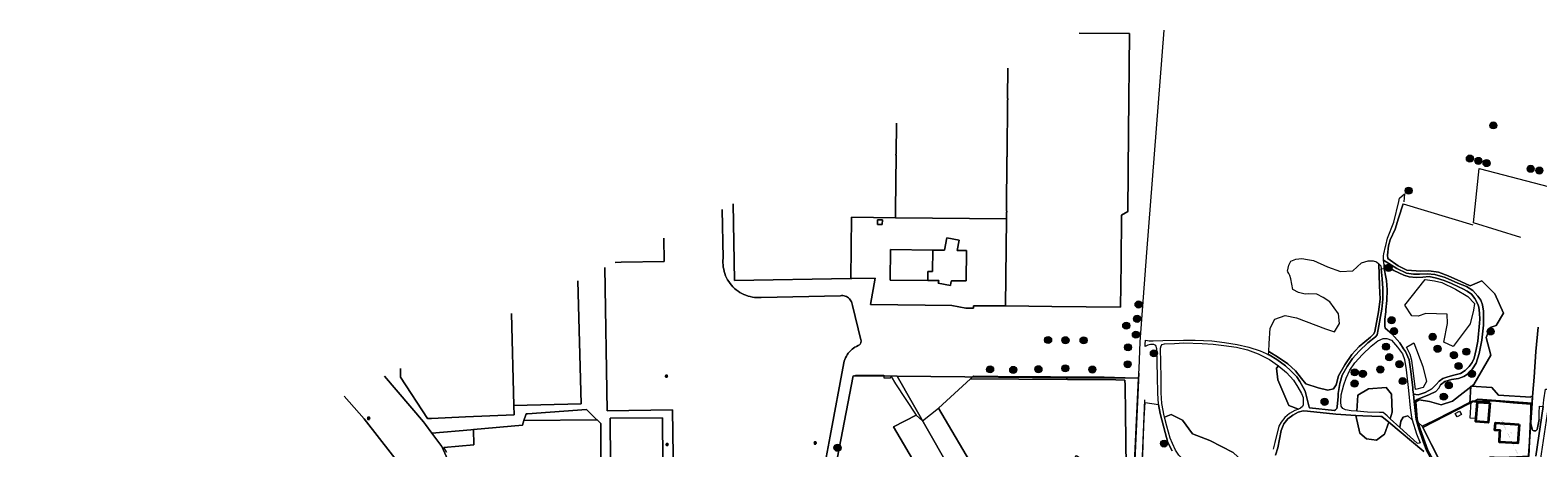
# Model space of a CAD drawing. Header units: metres. Extents: x 163628 to 167676, y 402708 to 405373.
# Tile 261 of 656: x 165198 to 166052, y 404227 to 404464. Entities that reach past the tile are written whole.
import ezdxf
from ezdxf.enums import TextEntityAlignment as Align

# ---------------------------------------------------------------- set-up
doc = ezdxf.new("R2010")
doc.units = ezdxf.units.M
doc.linetypes.add('X-CA190022.004-UO-TXT_Tekst 1op200$0$AL-TEKENBLADGRENS', pattern=[11.5, 2.5, -1.5, 1, -1.5, 1, -1.5, 2.5])
doc.layers.get('0').update_dxf_attribs({"lineweight": 25})
for name, color, linetype, lineweight in [('X-CA190022.004-UO-BGT_Ondergrond$0$GE_201_SHDHek_Lijn_GEM', 253, 'X-CA190022.004-UO-BGT_Ondergrond$0$Hekwerk', 9), ('X-CA190022.004-UO-BGT_Ondergrond$0$GE_203_VGOHaag_Lijn_GEM', 253, 'X-CA190022.004-UO-BGT_Ondergrond$0$Heg', 9), ('X-CA190022.004-UO-BGT_Ondergrond$0$GE_314_WGDRijbaanLokaleweg_Vlak_GEM', 253, 'Continuous', 9), ('X-CA190022.004-UO-BGT_Ondergrond$0$GE_316_WGDFietspad_Vlak_GEM', 253, 'Continuous', 9), ('X-CA190022.004-UO-BGT_Ondergrond$0$GE_317_WGDVoetpad_Vlak_GEM', 253, 'Continuous', 9), ('X-CA190022.004-UO-BGT_Ondergrond$0$GE_367_OWGBerm_groenvoorziening_grasenk_GEM', 253, 'Continuous', 9), ('X-CA190022.004-UO-BGT_Ondergrond$0$GE_401_OTDErf_Vlak_GEM', 253, 'Continuous', 9), ('X-CA190022.004-UO-BGT_Ondergrond$0$GE_4502_GBKN_Huisnummer_Lijn_GEM', 7, 'Continuous', 9), ('X-CA190022.004-UO-BGT_Ondergrond$0$GE_451_BTDLoofbos_Vlak_GEM', 253, 'Continuous', 9), ('X-CA190022.004-UO-BGT_Ondergrond$0$GE_476_BTDGraslandagrarisch_Vlak_GEM', 253, 'Continuous', 9), ('X-CA190022.004-UO-BGT_Ondergrond$0$GE_478_BTDGroenvoorziening_bosplantsoen_GEM', 253, 'Continuous', 9), ('X-CA190022.004-UO-BGT_Ondergrond$0$GE_479_BTDGroenvoorziening_grasenkruida_GEM', 253, 'Continuous', 9), ('X-CA190022.004-UO-BGT_Ondergrond$0$GE_504_WTDWaterloop_sloot_Vlak_GEM', 253, 'Continuous', 9), ('X-CA190022.004-UO-BGT_Ondergrond$0$GE_601_PNDgrondvlakpand_Vlak_MV_GEM', 34, 'Continuous', 35), ('X-CA190022.004-UO-BGT_Ondergrond$0$GE_632_GBILuifel_Inrichtend_Vlak_GEM', 253, 'Continuous', 9), ('X-CA190022.004-UO-DWM_Beplanting$0$B-WE-GR-BOOM-S AFKOMSTIG UIT BGT', 252, 'Continuous', 0), ('X-CA190022.004-UO-KAD_Percelen$0$B-WE-KG-GRENS_PERCEEL-GV', 150, 'Continuous', 9), ('X-CA190022.004-UO-TXT_Tekst 1op200$0$BLADEN', 7, 'Continuous', 25), ('X-CA190022.004-UO-TXT_Tekst 1op200$0$X-XX-AL-TEKENBLADGRENS-G', 7, 'X-CA190022.004-UO-TXT_Tekst 1op200$0$AL-TEKENBLADGRENS', 35), ('X-CA190022.004-UO-WHM_Riolering gemeente_NLCS$0$B-WE-RI-PUT-S', 214, 'Continuous', 15)]:
    doc.layers.add(name, color=color, linetype=linetype, lineweight=lineweight)
doc.layers.add('X-CA190022.004-UO-DWM_Beplanting$0$B-WE-GR-BOOM-S AFKOMSTIG UIT BOMENBESTAND GEMEENTE', color=252, linetype='Continuous')
doc.layers.add('X-CA190022.004-UO-DWM_Beplanting$0$N-GV-GR-GRAS-A-200', color=7, linetype='Continuous')
doc.styles.add('X-CA190022.004-UO-BGT_Ondergrond$0$BGT_NAR', font='arial.ttf', dxfattribs={"height": 1})
doc.styles.add('X-CA190022.004-UO-TXT_Tekst 1op200$0$NLCS-ISO-M200-T25', font='NLCS-ISO.ttf', dxfattribs={"height": 0.5})
doc.linetypes.add('X-CA190022.004-UO-BGT_Ondergrond$0$Heg', pattern='A,5,-1.5,[2,dgnlstyle-meierijstad.shx,S=0.007937,R=45,X=0,Y=0],-1.5', length=8)
doc.linetypes.add('X-CA190022.004-UO-BGT_Ondergrond$0$Hekwerk', pattern='A,5,-1.5,[2,dgnlstyle-Veghel.shx,S=0.007937,R=0,X=0,Y=0],-1.5', length=8)

# ---------------------------------------------------------------- blocks, each defined once
blk = doc.blocks.new('X-CA190022.004-UO-WHM_Riolering gemeente_NLCS$0$B-SRI-PUT_BETON-SO')
blk.add_line((-1.4, -1.4), (1.4, 1.4))
at = {"lineweight": -3, "flags": 128}
blk.add_lwpolyline([(2, -2), (2, 2), (-2, 2), (-2, -2)], close=True, dxfattribs=at)
at = {"lineweight": -3}
blk.add_circle((0, 0), 2, dxfattribs=at)
blk = doc.blocks.new('X-CA190022.004-UO-DWM_Beplanting$0$SGR-BOOM_01-SO')
at = {"linetype": 'ByBlock', "lineweight": 18}
h = blk.add_hatch(color=0, dxfattribs=at)
h.dxf.hatch_style = 1
edge = h.paths.add_edge_path()
edge.add_arc((0, 0), 0.25, 0, 360)
at = {"color": 0, "linetype": 'ByBlock', "lineweight": 18}
for radius in [2, 0.25]:
    blk.add_circle((0, 0), radius, dxfattribs=at)
blk = doc.blocks.new('X-CA190022.004-UO-DWM_Beplanting$0$IMGEOBoom')
at = {"transparency": 33554457}
h = blk.add_hatch(color=256, dxfattribs=at)
h.dxf.hatch_style = 1
edge = h.paths.add_edge_path()
edge.add_arc((0, 0), 100, 0, 360)
edge = h.paths.add_edge_path(flags=17)
edge.add_arc((0, 0), 12.5, 0, 360)
h = blk.add_hatch()
h.set_pattern_fill('ANGLE', color=256)
h.set_pattern_definition([(0, (0, 0), (0, 6.985), [5.08, -1.905]), (90, (0, 0), (-6.985, 4e-16), [5.08, -1.905])])
edge = h.paths.add_edge_path(flags=17)
edge.add_arc((0, 0), 12.5, 0, 360)
at = {"layer": 'X-CA190022.004-UO-DWM_Beplanting$0$N-GV-GR-GRAS-A-200'}
h = blk.add_hatch(color=256, dxfattribs=at)
h.dxf.hatch_style = 1
edge = h.paths.add_edge_path(flags=17)
edge.add_arc((0, 0), 12.5, 0, 360)
at = {"xscale": 50, "yscale": 50, "zscale": 50}
blk.add_blockref('X-CA190022.004-UO-DWM_Beplanting$0$SGR-BOOM_01-SO', (0, 0), dxfattribs=at)

msp = doc.modelspace()

# ---------------------------------------------------------------- linework, layer by layer
at = {"layer": 'X-CA190022.004-UO-BGT_Ondergrond$0$GE_201_SHDHek_Lijn_GEM'}
for p, q in [((165993.19, 404242.643), (166015.073, 404253.733)), ((166015.073, 404253.733), (166026.685, 404253.897)), ((165986.724, 404239.527), (165993.19, 404242.643)), ((165998.641, 404216.048), (165986.724, 404239.527))]:
    msp.add_line(p, q, dxfattribs=at)
at = {"layer": 'X-CA190022.004-UO-BGT_Ondergrond$0$GE_203_VGOHaag_Lijn_GEM'}
for p, q in [((166038.252, 404252.873), (166026.685, 404253.897)), ((166048.355, 404252.053), (166038.252, 404252.873)), ((166048.286, 404248.063), (166048.355, 404252.053)), ((166047.223, 404222.438), (166048.286, 404248.063))]:
    msp.add_line(p, q, dxfattribs=at)
at = {"layer": 'X-CA190022.004-UO-BGT_Ondergrond$0$GE_314_WGDRijbaanLokaleweg_Vlak_GEM', "flags": 128}
msp.add_lwpolyline([(165826.291, 404199.609), (165823.01, 404199.71), (165826.271, 404269.512), (165826.389, 404272.03), (165826.96, 404287.308), (165830.81, 404337.87), (165840.62, 404463.752)], dxfattribs=at)
at = {"layer": 'X-CA190022.004-UO-BGT_Ondergrond$0$GE_316_WGDFietspad_Vlak_GEM', "flags": 128}
msp.add_lwpolyline([(166051.141, 404222.58), (166055.249, 404250.66), (166055.783, 404254.562), (166056.66, 404260.514), (166056.828, 404260.514), (166059.351, 404260.516), (166059.527, 404260.516), (166058.62, 404254.128), (166058.066, 404250.256), (166053.649, 404220.195)], dxfattribs=at)
at = {"layer": 'X-CA190022.004-UO-BGT_Ondergrond$0$GE_317_WGDVoetpad_Vlak_GEM', "flags": 128}
for points in [[(165845.11, 404225.655), (165842.738, 404230.408), (165841.122, 404235.906), (165838.383, 404246.841), (165837.508, 404251.842), (165837.489, 404251.953), (165837.101, 404258.238), (165836.858, 404267.71), (165836.536, 404283.264), (165835.98, 404285.182), (165834.815, 404285.904), (165832.945, 404285.893), (165831.396, 404285.359), (165829.908, 404284.72), (165829.95, 404285.88), (165830.127, 404288.276), (165831.109, 404288.051), (165832.092, 404287.826), (165834.342, 404287.809), (165839.837, 404288.14), (165851.621, 404288.326), (165858.126, 404288.171), (165867.714, 404287.849), (165874.891, 404287.03), (165881.977, 404285.872), (165888.614, 404284.299), (165894.914, 404282.283), (165898.348, 404280.698), (165899.81, 404280.022), (165900.118, 404279.88), (165904.449, 404277.297), (165909.289, 404273.802), (165912.44, 404270.976), (165915.74, 404267.431), (165917.543, 404264.914), (165919.424, 404261.504), (165920.593, 404259.423), (165922.672, 404250.384), (165923.024, 404249.975), (165937.079, 404248.489), (165937.703, 404248.832), (165938.459, 404249.576), (165938.7, 404250.482), (165939.188, 404256.414), (165939.11, 404258.132), (165940.185, 404263.81), (165941.533, 404268.421), (165944.277, 404273.267), (165947.331, 404277.91), (165951.098, 404281.95), (165955.99, 404286.758), (165960.315, 404290.165), (165961.212, 404291.259), (165961.883, 404294.233), (165963.887, 404305.773), (165964.571, 404311.531), (165964.565, 404317.521), (165964.09, 404322.933), (165963.502, 404328.574), (165965.26, 404328.798), (165966.194, 404323.879), (165966.53, 404322.107), (165966.995, 404316.746), (165966.723, 404310.806), (165966.283, 404305.419), (165966.173, 404304.385), (165965.72, 404300.114), (165965.619, 404296.456), (165965.854, 404295.06), (165969.664, 404291.888), (165974.042, 404286.747), (165976.258, 404283.393), (165977.309, 404281.804), (165979.341, 404277.142), (165980.165, 404271.855)], [(166013.527, 404269.801), (166010.458, 404267.684), (166007.283, 404266.626), (166003.473, 404265.991), (165999.557, 404264.932), (165997.229, 404263.027), (165996.171, 404261.016), (165994.477, 404259.111), (165990.985, 404257.418), (165983.963, 404254.761), (165982.271, 404253.529), (165981.824, 404257.632), (165984.582, 404257.224), (165988.511, 404258.653), (165992.321, 404260.677), (165994.702, 404263.177), (165996.329, 404265.082), (165998.472, 404266.63), (166001.251, 404267.503), (166004.664, 404268.456), (166008.434, 404269.408), (166011.093, 404271.035), (166013.474, 404273.337), (166015.181, 404275.56), (166016.253, 404278.1), (166017.403, 404282.981), (166018.237, 404287.744), (166019.348, 404297.864), (166019.427, 404300.087), (166019.348, 404303.54), (166018.832, 404306.953), (166018.475, 404308.064), (166017.919, 404309.334), (166016.61, 404311.834), (166014.744, 404314.215), (166012.204, 404316.001), (166009.823, 404317.311), (166007.323, 404318.462), (166003.394, 404320.327), (165999.147, 404322.113), (165994.821, 404323.383), (165990.654, 404324.256), (165987.201, 404324.018), (165983.352, 404323.82), (165979.502, 404324.177), (165976.406, 404325.01), (165970.81, 404327.749), (165965.196, 404330.973), (165964.907, 404333.518), (165972.411, 404328.807), (165977.835, 404326.227), (165981.804, 404325.566), (165985.177, 404325.566), (165989.675, 404325.897), (165994.041, 404325.434), (165999.795, 404323.648), (166007.005, 404320.605), (166011.834, 404318.59), (166015.538, 404316.367), (166018.396, 404313.087), (166019.983, 404310.97), (166021.041, 404308.218), (166021.465, 404304.726), (166021.465, 404296.788), (166020.512, 404288.216), (166019.136, 404280.807), (166017.337, 404275.198), (166015.326, 404272.129), (166013.527, 404269.801)], [(165847.078, 404226.062), (165845.309, 404229.709), (165844.026, 404232.814), (165842.094, 404239.584), (165840.783, 404244.6), (165840.568, 404245.421), (165839.384, 404252.451), (165838.947, 404258.459), (165838.873, 404267.11), (165838.545, 404283.732), (165839.02, 404285.061), (165839.519, 404285.752), (165840.78, 404286.12), (165846.399, 404286.37), (165851.74, 404286.67), (165862.222, 404286.426), (165868.296, 404286.021), (165874.507, 404285.217), (165881.562, 404284.212), (165887.808, 404282.72), (165893.883, 404280.497), (165900.376, 404277.29), (165905.354, 404273.719), (165905.588, 404273.551), (165909.926, 404269.899), (165913.918, 404265.588), (165916.315, 404261.75), (165918.505, 404258.136), (165919.321, 404255.737)], [(165978.981, 404259.813), (165979.935, 404250.006), (165980.679, 404244.756), (165981.165, 404243.17), (165983.625, 404235.147), (165985.592, 404230.088), (165984.595, 404229.762), (165983.948, 404229.965), (165974.1, 404238.864), (165968.675, 404243.765), (165966.898, 404245.371), (165964.738, 404247.323), (165962.527, 404247.269), (165955.734, 404247.526), (165949.851, 404247.98), (165946.492, 404248.239), (165943.283, 404248.754), (165941.892, 404249.536), (165940.958, 404250.949), (165940.666, 404253.402), (165940.929, 404257.308), (165942.312, 404263.05), (165943.81, 404266.676), (165945.847, 404271.322), (165948.688, 404275.439), (165952.924, 404280.058), (165957.908, 404284.938), (165961.681, 404287.91), (165964.724, 404289.234), (165966.81, 404289.236), (165969.324, 404288.204), (165972.892, 404284.393), (165975.577, 404280.454), (165976.778, 404277.225), (165977.8, 404271.498), (165978.981, 404259.813)], [(165980.165, 404271.855), (165981.411, 404261.414), (165981.559, 404260.062), (165981.824, 404257.632), (165982.271, 404253.529), (165983.392, 404243.26), (165984.904, 404238.009), (165987.382, 404230.925), (165989.305, 404225.758)], [(165919.321, 404255.737), (165919.449, 404253.303), (165919.418, 404251.638), (165918.983, 404250.639), (165917.919, 404249.831), (165916.669, 404249.288), (165914.63, 404248.403), (165911.65, 404246.772), (165908.951, 404244.556), (165906.82, 404241.923), (165905.539, 404239.573), (165903.285, 404230.281), (165902.414, 404226.464)], [(165987.806, 404225.177), (165967.967, 404241.827), (165964.017, 404245.142), (165963.385, 404245.092), (165953.149, 404245.44), (165949.276, 404245.697), (165937.854, 404246.456), (165921.836, 404248.125), (165919.39, 404248.315), (165916.559, 404247.517), (165913.527, 404245.875), (165910.715, 404243.69), (165908.349, 404240.901), (165906.985, 404237.142), (165905.978, 404232.174), (165904.939, 404227.359), (165903.619, 404223.128)]]:
    msp.add_lwpolyline(points, dxfattribs=at)
at = {"layer": 'X-CA190022.004-UO-BGT_Ondergrond$0$GE_367_OWGBerm_groenvoorziening_grasenk_GEM', "flags": 128}
for points in [[(165975.99, 404365.363), (165973.413, 404357.375), (165971.402, 404351.184), (165968.703, 404345.151), (165967.757, 404341.665), (165967.19, 404336.335), (165967.322, 404334.483), (165973.143, 404330.316), (165978.104, 404327.935), (165985.975, 404327.406), (165990.473, 404327.538), (165996.096, 404326.81), (166001.586, 404324.76), (166008.597, 404321.386), (166013.936, 404319.108), (166020.623, 404321.827), (166027.974, 404314.452), (166032.933, 404303.614), (166028.756, 404296.588), (166025.38, 404295.409), (166022.956, 404289.693), (166025.693, 404279.834), (166016.125, 404263.225), (166004.001, 404253.784), (165997.546, 404251.686), (165990.985, 404253.535), (165985.078, 404254.566), (165983.963, 404254.761), (165990.985, 404257.418), (165994.477, 404259.111), (165996.171, 404261.016), (165997.229, 404263.027), (165999.557, 404264.932), (166003.473, 404265.991), (166007.283, 404266.626), (166010.458, 404267.684), (166013.527, 404269.801), (166015.326, 404272.129), (166017.337, 404275.198), (166019.136, 404280.807), (166020.512, 404288.216), (166021.465, 404296.788), (166021.465, 404304.726), (166021.041, 404308.218), (166019.983, 404310.97), (166018.396, 404313.087), (166015.538, 404316.367), (166011.834, 404318.59), (166007.005, 404320.605), (165999.795, 404323.648), (165994.041, 404325.434), (165989.675, 404325.897), (165985.177, 404325.566), (165981.804, 404325.566), (165977.835, 404326.227), (165972.411, 404328.807), (165964.907, 404333.518), (165964.839, 404335.248), (165964.932, 404335.926), (165965.096, 404337.116), (165965.928, 404341.253), (165966.105, 404341.9), (165967.219, 404345.976), (165970.71, 404355.019), (165973.492, 404366.755), (165973.954, 404368.707), (165976.682, 404371.193), (165976.335, 404366.512)], [(165964.571, 404311.531), (165963.887, 404305.773), (165961.883, 404294.233), (165961.212, 404291.259), (165960.315, 404290.165), (165955.99, 404286.758), (165951.098, 404281.95), (165947.331, 404277.91), (165944.277, 404273.267), (165941.533, 404268.421), (165940.185, 404263.81), (165939.11, 404258.132), (165939.188, 404256.414), (165938.7, 404250.482), (165938.459, 404249.576), (165937.703, 404248.832), (165937.079, 404248.489), (165923.024, 404249.975), (165922.672, 404250.384), (165920.593, 404259.423), (165919.424, 404261.504), (165917.543, 404264.914), (165915.74, 404267.431), (165912.44, 404270.976), (165909.289, 404273.802), (165904.449, 404277.297), (165900.118, 404279.88), (165899.81, 404280.022), (165899.915, 404281.772), (165905.452, 404278.466), (165910.69, 404274.814), (165915.016, 404270.925), (165918.469, 404266.52), (165920.85, 404263.503), (165927.835, 404261.241), (165933.352, 404260.011), (165936.567, 404260.686), (165938.075, 404263.067), (165939.424, 404268.147), (165942.877, 404274.259), (165946.885, 404280.093), (165951.132, 404284.617), (165957.482, 404289.896), (165959.466, 404291.801), (165959.943, 404293.11), (165962.006, 404304.342), (165962.919, 404311.525), (165962.681, 404319.106), (165962.153, 404331.563), (165963.45, 404330.428), (165963.502, 404328.574), (165964.09, 404322.933), (165964.565, 404317.521), (165964.571, 404311.531)], [(165826.271, 404269.512), (165823.01, 404199.71), (165819.352, 404200.639), (165818.726, 404246.973), (165818.462, 404262.848), (165818.424, 404265.538), (165813.17, 404265.891), (165730.857, 404266.355), (165732.573, 404268.126), (165746.453, 404267.836), (165776.322, 404267.682), (165806.623, 404267.463), (165818.559, 404267.083)], [(165829.465, 404254.536), (165828.118, 404222.335), (165827.95, 404218.123), (165827.791, 404215.658), (165827.876, 404214.24), (165828.108, 404213.605), (165829.167, 404212.504), (165829.95, 404211.827), (165836.131, 404208.102), (165863.059, 404192.323), (165899.312, 404172.019), (165897.985, 404171.356), (165888.6, 404176.93), (165859.23, 404193.291), (165832.385, 404209.524), (165830.968, 404210.381), (165828.706, 404211.749)], [(165990.074, 404226.008), (165999.038, 404209.799), (165998.222, 404209.351), (165989.305, 404225.758), (165987.382, 404230.925), (165984.904, 404238.009), (165983.392, 404243.26), (165982.271, 404253.529), (165983.963, 404254.761), (165985.078, 404254.566), (165983.221, 404253.261), (165983.909, 404243.577), (165984.528, 404241.565), (165985.602, 404238.074), (165990.074, 404226.008)], [(166028.712, 404218.626), (166025.876, 404221.084), (166024.892, 404222.072), (166027.56, 404222.078), (166028.278, 404221.765), (166043.843, 404222.288), (166047.223, 404222.438), (166048.286, 404248.063), (166048.355, 404252.053), (166048.865, 404252.042), (166048.47, 404247.43), (166048.263, 404240.977), (166049.348, 404237.247), (166050.055, 404236.845), (166051.077, 404236.875), (166051.985, 404237.717), (166053.056, 404243.326), (166053.07, 404247.14), (166053.263, 404250.966), (166055.249, 404250.66), (166051.141, 404222.58)]]:
    msp.add_lwpolyline(points, dxfattribs=at)
at = {"layer": 'X-CA190022.004-UO-BGT_Ondergrond$0$GE_401_OTDErf_Vlak_GEM', "flags": 128}
for points in [[(165701.905, 404214.547), (165687.36, 404239.168), (165700.193, 404245.782), (165703.712, 404242.64), (165712.79, 404249.759), (165734.192, 404213.503)], [(166048.286, 404248.063), (166047.223, 404222.438), (166043.843, 404222.288), (166028.278, 404221.765), (166027.56, 404222.078), (166024.892, 404222.072), (166025.876, 404221.084), (166020.002, 404219.685), (166019.545, 404220.117), (166001.837, 404211.333), (166001.274, 404211.026), (165998.641, 404216.048), (165986.724, 404239.527), (165993.19, 404242.643), (166015.073, 404253.733), (166026.685, 404253.897), (166038.252, 404252.873), (166048.355, 404252.053), (166048.286, 404248.063)], [(166017.251, 404242.251), (166018.055, 404253.223), (166025.045, 404252.697), (166024.221, 404241.727), (166017.251, 404242.251)], [(166030.954, 404237.125), (166030.365, 404237.171), (166027.936, 404237.361), (166028.252, 404241.407), (166033.337, 404241.076), (166036.66, 404240.86), (166041.65, 404240.5), (166040.89, 404229.89), (166030.5, 404230.57), (166030.83, 404235.561), (166030.954, 404237.125)]]:
    msp.add_lwpolyline(points, dxfattribs=at)
at = {"layer": 'X-CA190022.004-UO-BGT_Ondergrond$0$GE_451_BTDLoofbos_Vlak_GEM', "flags": 128}
for points in [[(166042.65, 404346.308), (166015.874, 404354.631), (166015.765, 404354.664), (166019.122, 404385.416), (166058.994, 404375.141)], [(166052.5, 404295.675), (166051.115, 404281.842), (166050.166, 404267.224), (166048.865, 404252.042), (166048.355, 404252.053), (166038.252, 404252.873), (166026.685, 404253.897), (166015.073, 404253.733), (165993.19, 404242.643), (165986.724, 404239.527), (165984.528, 404241.565), (165983.909, 404243.577), (165983.221, 404253.261), (165985.078, 404254.566), (165990.985, 404253.535), (165997.546, 404251.686), (166004.001, 404253.784), (166016.125, 404263.225), (166025.693, 404279.834), (166022.956, 404289.693), (166025.38, 404295.409), (166028.756, 404296.588), (166032.933, 404303.614), (166027.974, 404314.452), (166020.623, 404321.827), (166013.936, 404319.108), (166008.597, 404321.386), (166001.586, 404324.76), (165996.096, 404326.81), (165990.473, 404327.538), (165985.975, 404327.406), (165978.104, 404327.935), (165973.143, 404330.316), (165967.322, 404334.483), (165967.19, 404336.335), (165967.757, 404341.665), (165968.703, 404345.151), (165971.402, 404351.184), (165973.413, 404357.375), (165975.99, 404365.363), (166015.523, 404353.483)], [(165962.681, 404319.106), (165962.919, 404311.525), (165962.006, 404304.342), (165959.943, 404293.11), (165959.466, 404291.801), (165957.482, 404289.896), (165951.132, 404284.617), (165946.885, 404280.093), (165942.877, 404274.259), (165939.424, 404268.147), (165938.075, 404263.067), (165936.567, 404260.686), (165933.352, 404260.011), (165927.835, 404261.241), (165920.85, 404263.503), (165918.469, 404266.52), (165915.016, 404270.925), (165910.69, 404274.814), (165905.452, 404278.466), (165899.915, 404281.772), (165900.192, 404286.424), (165900.713, 404295.128), (165903.328, 404300.105), (165909.199, 404302.196), (165915.659, 404300.975), (165931.972, 404294.66), (165937.119, 404293.069), (165940.001, 404297.75), (165939.393, 404303.243), (165934.465, 404309.956), (165930.643, 404312.406), (165927.142, 404314.234), (165922.12, 404314.428), (165920.577, 404314.305), (165916.757, 404315.225), (165913.51, 404316.998), (165912.417, 404322.92), (165911.779, 404324.904), (165911.335, 404325.966), (165910.701, 404326.903), (165910.517, 404327.234), (165911.247, 404330.757), (165912.432, 404332.918), (165915.23, 404334.176), (165918.532, 404334.51), (165921.879, 404333.937), (165925.308, 404333.277), (165933.195, 404329.854), (165940.533, 404327.148), (165947.543, 404327.54), (165952.359, 404331.951), (165956.228, 404333.246), (165959.086, 404333.181), (165960.855, 404332.697), (165962.153, 404331.563), (165962.681, 404319.106)], [(166016.331, 404309.002), (166015.884, 404305.338), (166014.017, 404297.474), (166004.383, 404284.69), (165998.986, 404287.213), (166001.151, 404297.649), (166001.008, 404303.049), (165988.825, 404303.436), (165984.456, 404301.776), (165980.956, 404302.016), (165976.864, 404308.085), (165988.497, 404322.68), (165993.828, 404321.894), (165997.93, 404320.836), (166005.602, 404317.132), (166012.72, 404312.978), (166016.331, 404309.002)]]:
    msp.add_lwpolyline(points, dxfattribs=at)
at = {"layer": 'X-CA190022.004-UO-BGT_Ondergrond$0$GE_476_BTDGraslandagrarisch_Vlak_GEM', "flags": 128}
for points in [[(165653.226, 404210.294), (165657.408, 404231.344), (165661.784, 404254.174), (165664.472, 404267.966), (165665.925, 404268.478), (165668.638, 404268.487), (165681.317, 404268.527), (165681.766, 404268.476), (165681.758, 404267.007), (165685.602, 404266.93), (165685.905, 404267.61), (165688.519, 404263.616), (165700.193, 404245.782), (165687.36, 404239.168), (165701.905, 404214.547)], [(165818.726, 404246.973), (165819.352, 404200.639), (165814.096, 404190.484), (165810.435, 404185.642), (165804.8, 404189.734), (165785.727, 404203.582), (165773.085, 404197.231), (165765.832, 404197.917), (165755.026, 404204.675), (165746.892, 404194.85), (165738.293, 404206.756), (165734.192, 404213.503), (165712.79, 404249.759), (165730.857, 404266.355), (165813.17, 404265.891), (165818.424, 404265.538), (165818.462, 404262.848), (165818.726, 404246.973)]]:
    msp.add_lwpolyline(points, dxfattribs=at)
at = {"layer": 'X-CA190022.004-UO-BGT_Ondergrond$0$GE_478_BTDGroenvoorziening_bosplantsoen_GEM', "flags": 128}
for points in [[(165982.117, 404286.766), (165987.113, 404273.419), (165989.141, 404264.804), (165987.428, 404261.438), (165983.026, 404260.406), (165981.747, 404271.011), (165980.953, 404276.673), (165979.895, 404280.113), (165977.855, 404284.313), (165982.117, 404286.766)], [(165913.918, 404265.588), (165916.315, 404261.75), (165918.505, 404258.136), (165919.321, 404255.737), (165919.449, 404253.303), (165919.418, 404251.638), (165918.983, 404250.639), (165917.919, 404249.831), (165916.669, 404249.288), (165911.326, 404251.256), (165905.072, 404265.731), (165904.188, 404272.37), (165905.354, 404273.719), (165905.588, 404273.551), (165909.926, 404269.899), (165913.918, 404265.588)], [(165969.459, 404257.773), (165969.819, 404247.446), (165969.303, 404245.562), (165968.675, 404243.765), (165966.898, 404245.371), (165964.738, 404247.323), (165962.527, 404247.269), (165955.734, 404247.526), (165949.851, 404247.98), (165950.319, 404257.134), (165956.305, 404260.769), (165966.347, 404261.557), (165969.459, 404257.773)], [(165866.482, 404231.555), (165879.664, 404224.641), (165884.948, 404219.739), (165883.612, 404211.968), (165881.749, 404213.586), (165877.849, 404216.151), (165875.032, 404218.138), (165872.819, 404218.751), (165870.046, 404218.713), (165858.588, 404217.204), (165856.771, 404216.936), (165855.277, 404217.698), (165852.004, 404220.339), (165848.996, 404223.248), (165847.078, 404226.062), (165845.309, 404229.709), (165844.026, 404232.814), (165842.094, 404239.584), (165840.783, 404244.6), (165844.618, 404246.207), (165850.935, 404243.055), (165856.603, 404235.168), (165866.482, 404231.555)], [(165967.967, 404241.827), (165965.406, 404235.102), (165960.922, 404231.609), (165955.172, 404232.426), (165951.444, 404235.614), (165949.276, 404245.697), (165953.149, 404245.44), (165963.385, 404245.092), (165964.017, 404245.142), (165967.967, 404241.827)], [(165981.165, 404243.17), (165983.625, 404235.147), (165985.592, 404230.088), (165984.595, 404229.762), (165983.948, 404229.965), (165974.1, 404238.864), (165974.617, 404242.491), (165976.105, 404244.662), (165978.57, 404245.384), (165981.165, 404243.17)], [(165986.724, 404239.527), (165998.641, 404216.048), (166001.274, 404211.026), (165999.038, 404209.799), (165990.074, 404226.008), (165985.602, 404238.074), (165984.528, 404241.565), (165986.724, 404239.527)]]:
    msp.add_lwpolyline(points, dxfattribs=at)
at = {"layer": 'X-CA190022.004-UO-BGT_Ondergrond$0$GE_479_BTDGroenvoorziening_grasenkruida_GEM', "flags": 128}
for points in [[(166019.348, 404303.54), (166019.427, 404300.087), (166019.348, 404297.864), (166018.237, 404287.744), (166017.403, 404282.981), (166016.253, 404278.1), (166015.181, 404275.56), (166013.474, 404273.337), (166011.093, 404271.035), (166008.434, 404269.408), (166004.664, 404268.456), (166001.251, 404267.503), (165998.472, 404266.63), (165996.329, 404265.082), (165994.702, 404263.177), (165992.321, 404260.677), (165988.511, 404258.653), (165984.582, 404257.224), (165981.824, 404257.632), (165981.559, 404260.062), (165981.411, 404261.414), (165980.165, 404271.855), (165979.341, 404277.142), (165977.309, 404281.804), (165976.258, 404283.393), (165974.042, 404286.747), (165969.664, 404291.888), (165965.854, 404295.06), (165965.619, 404296.456), (165965.72, 404300.114), (165966.173, 404304.385), (165966.283, 404305.419), (165966.723, 404310.806), (165966.995, 404316.746), (165966.53, 404322.107), (165966.194, 404323.879), (165965.26, 404328.798), (165965.23, 404330.673), (165965.196, 404330.973), (165970.81, 404327.749), (165976.406, 404325.01), (165979.502, 404324.177), (165983.352, 404323.82), (165987.201, 404324.018), (165990.654, 404324.256), (165994.821, 404323.383), (165999.147, 404322.113), (166003.394, 404320.327), (166007.323, 404318.462), (166009.823, 404317.311), (166012.204, 404316.001), (166014.744, 404314.215), (166016.61, 404311.834), (166017.919, 404309.334), (166018.475, 404308.064), (166018.832, 404306.953), (166019.348, 404303.54)], [(165984.456, 404301.776), (165980.956, 404302.016), (165976.864, 404308.085), (165988.497, 404322.68), (165993.828, 404321.894), (165997.93, 404320.836), (166005.602, 404317.132), (166012.72, 404312.978), (166016.331, 404309.002), (166015.884, 404305.338), (166014.017, 404297.474), (166004.383, 404284.69), (165998.986, 404287.213), (166001.151, 404297.649), (166001.008, 404303.049), (165988.825, 404303.436), (165984.456, 404301.776)], [(165879.664, 404224.641), (165866.482, 404231.555), (165856.603, 404235.168), (165850.935, 404243.055), (165844.618, 404246.207), (165840.783, 404244.6), (165840.568, 404245.421), (165839.384, 404252.451), (165838.947, 404258.459), (165838.873, 404267.11), (165838.545, 404283.732), (165839.02, 404285.061), (165839.519, 404285.752), (165840.78, 404286.12), (165846.399, 404286.37), (165851.74, 404286.67), (165862.222, 404286.426), (165868.296, 404286.021), (165874.507, 404285.217), (165881.562, 404284.212), (165887.808, 404282.72), (165893.883, 404280.497), (165900.376, 404277.29), (165905.354, 404273.719), (165904.188, 404272.37), (165905.072, 404265.731)], [(165977.8, 404271.498), (165978.981, 404259.813), (165979.935, 404250.006), (165980.679, 404244.756), (165981.165, 404243.17), (165978.57, 404245.384), (165976.105, 404244.662), (165974.617, 404242.491), (165974.1, 404238.864), (165968.675, 404243.765), (165969.303, 404245.562), (165969.819, 404247.446), (165969.459, 404257.773), (165966.347, 404261.557), (165956.305, 404260.769), (165950.319, 404257.134), (165949.851, 404247.98), (165946.492, 404248.239), (165943.283, 404248.754), (165941.892, 404249.536), (165940.958, 404250.949), (165940.666, 404253.402), (165940.929, 404257.308), (165942.312, 404263.05), (165943.81, 404266.676), (165945.847, 404271.322), (165948.688, 404275.439), (165952.924, 404280.058), (165957.908, 404284.938), (165961.681, 404287.91), (165964.724, 404289.234), (165966.81, 404289.236), (165969.324, 404288.204), (165972.892, 404284.393), (165975.577, 404280.454), (165976.778, 404277.225), (165977.8, 404271.498)], [(165982.117, 404286.766), (165987.113, 404273.419), (165989.141, 404264.804), (165987.428, 404261.438), (165983.026, 404260.406), (165981.747, 404271.011), (165980.953, 404276.673), (165979.895, 404280.113), (165977.855, 404284.313), (165982.117, 404286.766)], [(165905.072, 404265.731), (165911.326, 404251.256), (165916.669, 404249.288), (165914.63, 404248.403), (165911.65, 404246.772), (165908.951, 404244.556), (165906.82, 404241.923), (165905.539, 404239.573), (165903.285, 404230.281), (165902.414, 404226.464)], [(165828.462, 404222.335), (165828.673, 404229.717), (165829.388, 404243.978), (165829.886, 404253.065), (165837.508, 404251.842), (165838.383, 404246.841), (165841.122, 404235.906), (165842.738, 404230.408), (165845.11, 404225.655)], [(165903.619, 404223.128), (165904.939, 404227.359), (165905.978, 404232.174), (165906.985, 404237.142), (165908.349, 404240.901), (165910.715, 404243.69), (165913.527, 404245.875), (165916.559, 404247.517), (165919.39, 404248.315), (165921.836, 404248.125), (165937.854, 404246.456), (165949.276, 404245.697), (165951.444, 404235.614), (165955.172, 404232.426), (165960.922, 404231.609), (165965.406, 404235.102), (165967.967, 404241.827), (165987.806, 404225.177)]]:
    msp.add_lwpolyline(points, dxfattribs=at)
at = {"layer": 'X-CA190022.004-UO-BGT_Ondergrond$0$GE_504_WTDWaterloop_sloot_Vlak_GEM', "flags": 128}
msp.add_lwpolyline([(166053.056, 404243.326), (166051.985, 404237.717), (166051.077, 404236.875), (166050.055, 404236.845), (166049.348, 404237.247), (166048.263, 404240.977), (166048.47, 404247.43), (166048.865, 404252.042), (166050.166, 404267.224), (166051.115, 404281.842), (166052.5, 404295.675)], dxfattribs=at)
at = {"layer": 'X-CA190022.004-UO-BGT_Ondergrond$0$GE_601_PNDgrondvlakpand_Vlak_MV_GEM', "flags": 128}
for points in [[(166025.045, 404252.697), (166024.221, 404241.727), (166017.251, 404242.251), (166018.055, 404253.223), (166025.045, 404252.697)], [(166041.65, 404240.5), (166040.89, 404229.89), (166030.5, 404230.57), (166030.83, 404235.561), (166030.954, 404237.125), (166030.365, 404237.171), (166027.936, 404237.361), (166028.252, 404241.407), (166033.337, 404241.076), (166036.66, 404240.86), (166041.65, 404240.5)]]:
    msp.add_lwpolyline(points, dxfattribs=at)
at = {"layer": 'X-CA190022.004-UO-BGT_Ondergrond$0$GE_632_GBILuifel_Inrichtend_Vlak_GEM', "flags": 128}
for points in [[(166018.055, 404253.223), (166017.372, 404243.896), (166013.944, 404244.154), (166014.545, 404253.486), (166018.055, 404253.223)], [(166006.594, 404244.837), (166005.533, 404246.822), (166007.953, 404248.115), (166009.014, 404246.131), (166006.594, 404244.837)]]:
    msp.add_lwpolyline(points, dxfattribs=at)
at = {"layer": 'X-CA190022.004-UO-KAD_Percelen$0$B-WE-KG-GRENS_PERCEEL-GV', "flags": 128}
for points in [[(165792.539, 404462.114), (165821.038, 404461.803), (165820.482, 404406.061), (165820.024, 404361.031), (165816.54, 404358.94), (165816.199, 404331.947), (165815.893, 404306.979), (165776.899, 404307.382), (165750.91, 404307.624), (165750.718, 404307.626), (165732.569, 404307.794), (165732.546, 404306.393), (165728.325, 404306.458), (165720.29, 404307.963), (165705.298, 404308.131), (165674.364, 404308.478), (165676.978, 404323.433), (165663.778, 404323.171), (165663.085, 404323.16), (165597.255, 404322.11), (165596.526, 404365.368)], [(165752.094, 404442.151), (165751.92, 404424.99), (165752.07, 404424.99), (165752.07, 404424.37), (165751.92, 404424.37), (165751.6, 404392.7), (165751.75, 404392.7), (165751.74, 404392.08), (165751.59, 404392.08), (165751.28, 404361.33), (165751.43, 404361.33), (165751.42, 404360.71), (165751.27, 404360.71), (165751.23, 404356.86), (165750.718, 404307.626), (165750.91, 404307.624), (165776.899, 404307.382), (165815.893, 404306.979), (165816.199, 404331.947), (165816.54, 404358.94), (165820.024, 404361.031), (165820.482, 404406.061), (165821.038, 404461.803), (165792.539, 404462.114)], [(165688.5, 404361.27), (165688.47, 404357.56), (165751.23, 404356.86), (165751.27, 404360.71), (165751.42, 404360.71), (165751.43, 404361.33), (165751.28, 404361.33), (165751.59, 404392.08), (165751.74, 404392.08), (165751.75, 404392.7), (165751.6, 404392.7), (165751.92, 404424.37), (165752.07, 404424.37), (165752.07, 404424.99), (165751.92, 404424.99), (165752.094, 404442.151)], [(165663.085, 404323.16), (165663.472, 404357.839), (165688.47, 404357.56), (165688.5, 404361.27), (165688.35, 404361.27), (165688.36, 404361.88), (165688.51, 404361.88), (165688.83, 404392.94), (165688.68, 404392.94), (165688.68, 404393.56), (165688.83, 404393.56), (165689.009, 404411.015)], [(165689.009, 404411.015), (165688.83, 404393.56), (165688.68, 404393.56), (165688.68, 404392.94), (165688.83, 404392.94), (165688.51, 404361.88), (165688.36, 404361.88), (165688.35, 404361.27), (165688.5, 404361.27)], [(165644.581, 404197.608), (165651.388, 404233.872), (165659.199, 404275.362), (165659.441, 404276.351), (165659.757, 404277.319), (165660.144, 404278.261), (165660.601, 404279.171), (165661.125, 404280.044), (165661.712, 404280.875), (165662.36, 404281.661), (165663.065, 404282.395), (165663.823, 404283.075), (165664.63, 404283.696), (165665.481, 404284.255), (165666.372, 404284.748), (165667.297, 404285.174), (165667.68, 404285.383), (165668.025, 404285.649), (165668.325, 404285.965), (165668.572, 404286.324), (165668.76, 404286.717), (165668.885, 404287.134), (165668.944, 404287.566), (165668.934, 404288.002), (165668.857, 404288.431), (165664.055, 404307.981), (165663.944, 404308.67), (165663.756, 404309.342), (165663.493, 404309.988), (165663.158, 404310.601), (165662.756, 404311.171), (165662.291, 404311.692), (165661.771, 404312.157), (165661.201, 404312.56), (165660.589, 404312.896), (165659.943, 404313.16), (165659.271, 404313.349), (165658.582, 404313.461), (165657.885, 404313.494), (165657.189, 404313.447), (165612.369, 404312.433), (165611.109, 404312.375), (165609.847, 404312.396), (165608.589, 404312.497), (165607.34, 404312.675), (165606.105, 404312.932), (165604.888, 404313.265), (165603.694, 404313.674), (165602.528, 404314.157), (165601.395, 404314.711), (165600.298, 404315.336), (165599.243, 404316.028), (165598.233, 404316.784), (165597.273, 404317.603), (165596.365, 404318.479), (165595.515, 404319.411), (165594.724, 404320.395), (165593.996, 404321.425), (165593.334, 404322.5), (165592.741, 404323.613), (165592.219, 404324.762), (165591.769, 404325.941), (165591.395, 404327.146), (165591.096, 404328.372), (165590.875, 404329.614), (165590.731, 404330.868), (165590.667, 404332.128), (165590.682, 404333.39), (165590.775, 404334.648), (165590.314, 404362.302)], [(165590.314, 404362.302), (165590.775, 404334.648), (165590.682, 404333.39), (165590.667, 404332.128), (165590.731, 404330.868), (165590.875, 404329.614), (165591.096, 404328.372), (165591.395, 404327.146), (165591.769, 404325.941), (165592.219, 404324.762), (165592.741, 404323.613), (165593.334, 404322.5), (165593.996, 404321.425), (165594.724, 404320.395), (165595.515, 404319.411), (165596.365, 404318.479), (165597.273, 404317.603), (165598.233, 404316.784), (165599.243, 404316.028), (165600.298, 404315.336), (165601.395, 404314.711), (165602.528, 404314.157), (165603.694, 404313.674), (165604.888, 404313.265), (165606.105, 404312.932), (165607.34, 404312.675), (165608.589, 404312.497), (165609.847, 404312.396), (165611.109, 404312.375), (165612.369, 404312.433), (165657.189, 404313.447), (165657.885, 404313.494), (165658.582, 404313.461), (165659.271, 404313.349), (165659.943, 404313.16), (165660.589, 404312.896), (165661.201, 404312.56), (165661.771, 404312.157), (165662.291, 404311.692), (165662.756, 404311.171), (165663.158, 404310.601), (165663.493, 404309.988), (165663.756, 404309.342), (165663.944, 404308.67), (165664.055, 404307.981), (165668.857, 404288.431), (165668.934, 404288.002), (165668.944, 404287.566), (165668.885, 404287.134), (165668.76, 404286.717), (165668.572, 404286.324), (165668.325, 404285.965), (165668.025, 404285.649), (165667.68, 404285.383), (165667.297, 404285.174), (165666.372, 404284.748), (165665.481, 404284.255), (165664.63, 404283.696), (165663.823, 404283.075), (165663.065, 404282.395), (165662.36, 404281.661), (165661.712, 404280.875), (165661.125, 404280.044), (165660.601, 404279.171), (165660.144, 404278.261), (165659.757, 404277.319), (165659.441, 404276.351), (165659.199, 404275.362), (165651.388, 404233.872), (165644.581, 404197.608)], [(165596.526, 404365.368), (165597.255, 404322.11), (165663.085, 404323.16)], [(165529.555, 404332.313), (165533.105, 404332.372), (165557.348, 404332.767), (165557.194, 404345.955)], [(165557.194, 404345.955), (165557.348, 404332.767), (165533.105, 404332.372), (165529.555, 404332.313)], [(165523.811, 404329.479), (165525.057, 404248.3), (165562.079, 404248.865), (165562.645, 404210.157)], [(165562.645, 404210.157), (165562.079, 404248.865), (165525.057, 404248.3), (165523.811, 404329.479)], [(165508.491, 404321.917), (165510.31, 404252.2), (165472.32, 404251.21), (165472.451, 404246.086), (165444.847, 404244.829), (165425.589, 404243.973), (165423.233, 404243.88), (165408.025, 404267.271), (165407.963, 404272.3)], [(165472.32, 404251.21), (165510.31, 404252.2), (165508.491, 404321.917)], [(165407.963, 404272.3), (165408.025, 404267.271), (165423.233, 404243.88), (165425.589, 404243.973), (165444.847, 404244.829), (165472.451, 404246.086), (165472.32, 404251.21), (165470.959, 404303.392)], [(165470.959, 404303.392), (165472.32, 404251.21)], [(165398.973, 404267.863), (165421.03, 404242.05), (165422.13, 404240.57), (165425.832, 404235.619), (165447.784, 404237.555), (165449.423, 404237.699), (165477.067, 404240.128), (165477.931, 404242.785), (165478.959, 404245.959), (165479.125, 404246.47), (165479.934, 404246.508), (165513.388, 404248.931), (165519.304, 404243.183), (165519.415, 404243.184), (165521.512, 404241.023), (165521.461, 404221.297)], [(165438.08, 404213.27), (165431.43, 404228.13), (165425.832, 404235.619), (165422.13, 404240.57), (165421.03, 404242.05), (165398.973, 404267.863)], [(165648.68, 404185.89), (165664.45, 404267.99), (165689.45, 404267.8), (165785.03, 404267), (165826.12, 404266.66), (165823.49, 404211.01)], [(166001.67, 404210.42), (165987.1, 404238.86), (166013.599, 404252.411), (166013.757, 404252.492), (166014.291, 404262.256), (166026.209, 404261.509), (166030.016, 404257.156), (166048.295, 404255.921), (166048.328, 404256.338), (166049.28, 404256.225), (166049.06, 404252.67), (166047.01, 404222.75)], [(165168.257, 404090.905), (165208.12, 404043.93), (165219.74, 404028.23), (165226.27, 404010.74), (165235.09, 403972.87), (165250.16, 403971.34), (165241.43, 403989.38), (165237.56, 404028.58), (165245.73, 404051.11), (165258.04, 404068.29), (165270.78, 404081.4), (165291.04, 404095.96), (165300.5, 404098.85), (165313.44, 404099.16), (165313.98, 404093.51), (165350.9, 404107.99), (165350.03, 404109.93), (165325.13, 404172.79), (165360.29, 404189.19), (165411.18, 404213), (165410.86, 404213.79), (165387.38, 404243.64), (165376.196, 404256.621)], [(165376.196, 404256.621), (165387.38, 404243.64), (165410.86, 404213.79), (165411.18, 404213), (165415.6, 404202.04), (165415.62, 404202.01), (165417.4, 404191.13), (165415.96, 404177.02), (165412.12, 404166.28), (165406.937, 404153.042), (165406.04, 404150.75), (165409.13, 404149.54), (165404.14, 404130.75), (165404.08, 404130.5), (165401.16, 404120.06), (165401.11, 404115.43), (165402.32, 404104.15), (165403.76, 404095.4), (165404.19, 404092.72), (165410.36, 404071.1)], [(165521.461, 404221.297), (165521.512, 404241.023), (165519.415, 404243.184), (165519.304, 404243.183), (165477.931, 404242.785), (165477.067, 404240.128), (165449.423, 404237.699), (165449.586, 404229.001), (165432.566, 404227.576), (165434.063, 404224.945)], [(165434.063, 404224.945), (165432.566, 404227.576), (165449.586, 404229.001), (165449.423, 404237.699), (165447.784, 404237.555), (165425.832, 404235.619), (165431.43, 404228.13), (165438.08, 404213.27)]]:
    msp.add_lwpolyline(points, dxfattribs=at)
for points in [[(165663.472, 404357.839), (165663.085, 404323.16), (165663.778, 404323.171), (165676.978, 404323.433), (165674.364, 404308.478), (165705.298, 404308.131), (165720.29, 404307.963), (165728.325, 404306.458), (165732.546, 404306.393), (165732.569, 404307.794), (165750.718, 404307.626), (165751.23, 404356.86), (165688.47, 404357.56)], [(165680.942, 404353.649), (165681.003, 404356.362), (165678.253, 404356.387), (165678.2, 404353.686)], [(165678.2, 404353.686), (165678.253, 404356.387), (165681.003, 404356.362), (165680.942, 404353.649)], [(165685.482, 404322.297), (165685.68, 404339.509), (165709.521, 404339.233), (165709.522, 404339.306), (165716.191, 404339.24), (165717.483, 404346.12), (165724.404, 404344.83), (165723.321, 404339.111), (165723.789, 404339.107), (165728.702, 404339.066), (165728.451, 404321.826), (165720.086, 404321.934), (165719.849, 404320.704), (165719.58, 404319.303), (165712.68, 404320.598), (165712.912, 404321.818), (165712.945, 404321.989), (165706.741, 404322.067), (165706.741, 404322.039)], [(165716.191, 404339.24), (165709.522, 404339.306), (165709.521, 404339.233), (165709.52, 404339.15), (165709.4, 404327.09), (165706.79, 404327.11), (165706.741, 404322.067), (165712.945, 404321.989), (165712.912, 404321.818), (165712.68, 404320.598), (165719.58, 404319.303), (165719.849, 404320.704), (165720.086, 404321.934), (165728.451, 404321.826), (165728.702, 404339.066), (165723.789, 404339.107), (165723.321, 404339.111), (165724.404, 404344.83), (165717.483, 404346.12)], [(165706.741, 404322.039), (165706.741, 404322.067), (165706.79, 404327.11), (165709.4, 404327.09), (165709.52, 404339.15), (165709.521, 404339.233), (165685.68, 404339.509), (165685.482, 404322.297)], [(165716.29, 404220.45), (165689.45, 404267.8), (165664.45, 404267.99), (165648.68, 404185.89), (165685.09, 404167.2), (165696.78, 404187.12)], [(165772.68, 404196.61), (165774.077, 404198.626), (165790.925, 404222.939), (165822.467, 404201.528), (165823.49, 404211.01), (165826.12, 404266.66), (165785.03, 404267), (165689.45, 404267.8), (165716.29, 404220.45), (165736.126, 404185.47), (165744.11, 404194.972), (165752.483, 404204.926), (165770.254, 404193.307)], [(166048.295, 404255.921), (166030.016, 404257.156), (166026.209, 404261.509), (166014.291, 404262.256), (166013.757, 404252.492), (166018.29, 404254.81), (166049.06, 404252.67), (166049.28, 404256.225), (166048.328, 404256.338)], [(166049.06, 404252.67), (166018.29, 404254.81), (166013.757, 404252.492), (166013.599, 404252.411), (165987.1, 404238.86), (166001.67, 404210.42), (166023.39, 404221.52), (166047.01, 404222.75)], [(165478.959, 404245.959), (165477.931, 404242.785), (165519.304, 404243.183), (165513.388, 404248.931), (165479.934, 404246.508), (165479.125, 404246.47)], [(165526.854, 404244.039), (165527.057, 404218.944), (165556.64, 404219.285), (165556.386, 404244.352)], [(165527.057, 404218.944), (165526.854, 404244.039), (165556.386, 404244.352), (165556.64, 404219.285)]]:
    msp.add_lwpolyline(points, close=True, dxfattribs=at)
at = {"layer": 'X-CA190022.004-UO-TXT_Tekst 1op200$0$X-XX-AL-TEKENBLADGRENS-G', "const_width": 0.05, "flags": 128}
msp.add_lwpolyline([(166031.766, 404242.849), (166051.987, 404200.694)], dxfattribs=at)

# ---------------------------------------------------------------- block references
at = {"layer": 'X-CA190022.004-UO-DWM_Beplanting$0$B-WE-GR-BOOM-S AFKOMSTIG UIT BGT', "xscale": 0.02, "yscale": 0.02, "zscale": 0.02}
for p in [(165995.505, 404283.397), (166011.837, 404281.74), (165973.922, 404274.652), (166004.757, 404279.779), (166007.384, 404273.6), (165963.039, 404271.624), (165975.718, 404265.112), (166014.928, 404269.178), (165948.487, 404263.709), (165999.045, 404256.282), (166001.852, 404262.752), (165931.475, 404253.355)]:
    msp.add_blockref('X-CA190022.004-UO-DWM_Beplanting$0$IMGEOBoom', p, dxfattribs=at)
at = {"layer": 'X-CA190022.004-UO-DWM_Beplanting$0$B-WE-GR-BOOM-S AFKOMSTIG UIT BOMENBESTAND GEMEENTE', "xscale": 0.02, "yscale": 0.02, "zscale": 0.02}
for p in [(166027.101, 404409.853), (166013.796, 404391.081), (166018.62, 404389.763), (166023.25, 404388.497), (166048.237, 404385.295), (166053.175, 404384.267), (165979.091, 404372.915), (165967.775, 404329.18), (165826.114, 404308.455), (165825.313, 404300.345), (165969.435, 404299.563), (165819.134, 404296.481), (165824.608, 404291.421), (165970.865, 404293.406), (165992.74, 404290.184), (166025.543, 404293.219), (165774.872, 404288.336), (165784.719, 404288.234), (165794.957, 404288.187), (165820.148, 404284.203), (165966.301, 404284.6), (165995.505, 404283.397), (166011.837, 404281.74), (165819.977, 404274.623), (165834.812, 404280.848), (165968.115, 404278.63), (165973.922, 404274.652), (166004.757, 404279.779), (166007.384, 404273.6), (165742.025, 404271.725), (165755.107, 404271.432), (165769.402, 404271.811), (165784.599, 404272.314), (165799.961, 404271.629), (165948.619, 404270.06), (165953.153, 404269.212), (165963.039, 404271.624), (165975.718, 404265.112), (166014.928, 404269.178), (165948.487, 404263.709), (165999.045, 404256.282), (166001.852, 404262.752), (165931.475, 404253.355), (165655.579, 404227.339), (165840.54, 404229.702)]:
    msp.add_blockref('X-CA190022.004-UO-DWM_Beplanting$0$IMGEOBoom', p, dxfattribs=at)
at = {"layer": 'X-CA190022.004-UO-WHM_Riolering gemeente_NLCS$0$B-WE-RI-PUT-S', "xscale": 0.2, "yscale": 0.2, "zscale": 0.2}
for p in [(165558.656, 404267.872), (165390, 404244), (165559.024, 404229.184), (165642.96, 404230.048)]:
    msp.add_blockref('X-CA190022.004-UO-WHM_Riolering gemeente_NLCS$0$B-SRI-PUT_BETON-SO', p, dxfattribs=at)

# ---------------------------------------------------------------- texts
at = {"layer": 'X-CA190022.004-UO-BGT_Ondergrond$0$GE_4502_GBKN_Huisnummer_Lijn_GEM', "style": 'X-CA190022.004-UO-BGT_Ondergrond$0$BGT_NAR'}
msp.add_text('2', height=0.75, rotation=85.9, dxfattribs=at).set_placement((166037.173, 404235.752), align=Align.MIDDLE_CENTER)
at = {"layer": 'X-CA190022.004-UO-TXT_Tekst 1op200$0$BLADEN', "char_height": 0.5, "attachment_point": 4, "rotation": 297.153629, "style": 'X-CA190022.004-UO-TXT_Tekst 1op200$0$NLCS-ISO-M200-T25'}
for s, width, insert in [('Blad 7c', 2.36936, (166031.618, 404242.23)), ('Blad 8a', 2.34944, (166032.435, 404242.584))]:
    msp.add_mtext_dynamic_manual_height_columns(s, width=width, gutter_width=8.75, heights=[0], dxfattribs=dict(at, insert=insert))

doc.saveas('drawing.dxf')
